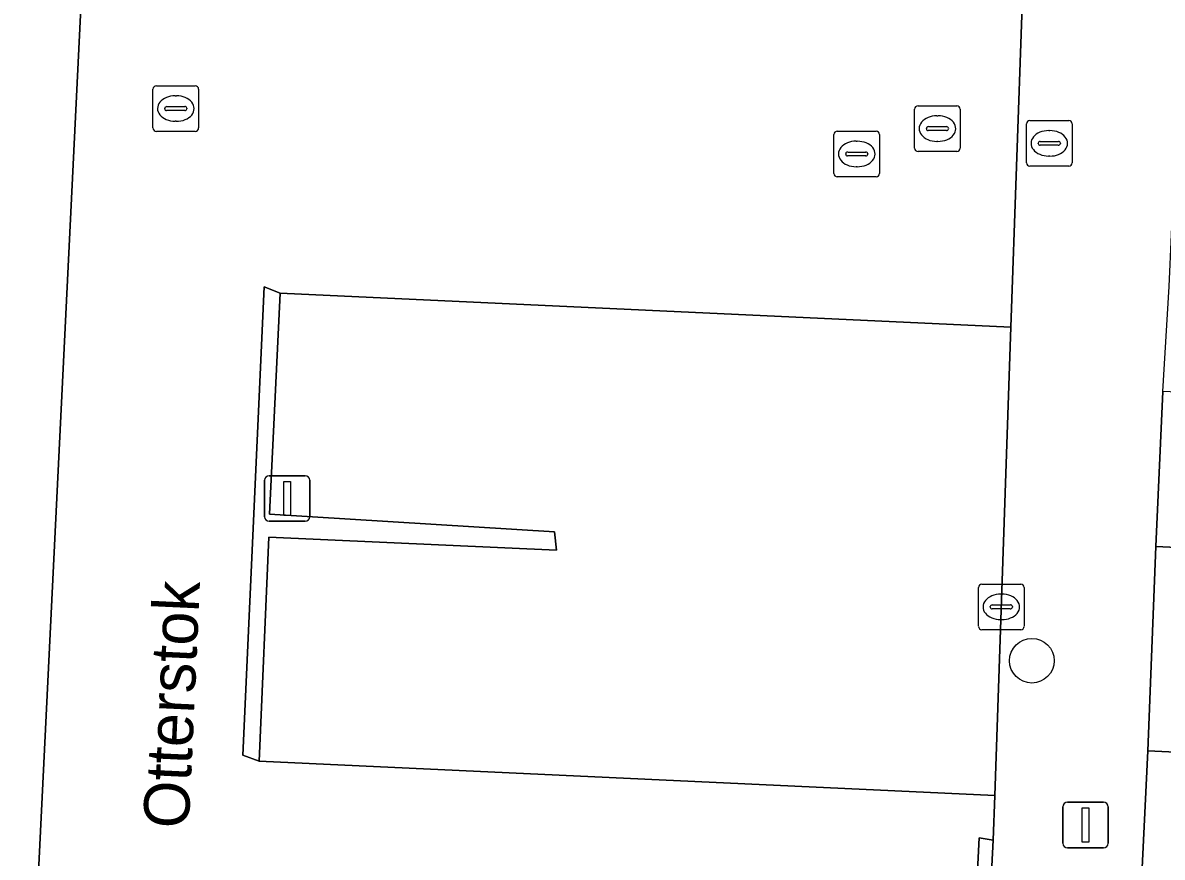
# Model space of a CAD drawing. Extents: x 162989 to 165008, y 383432 to 384338.
# Drawn here: x 164754.48 to 164779.46, y 383835.46 to 383853.76 of the extents above; entities that cross this region are included whole.
import ezdxf

# ---------------------------------------------------------------- set-up
doc = ezdxf.new("R2010")
doc.units = 0
for name, color, linetype in [('IMGEO_Boom', 7, 'Continuous'), ('IMGEO_Erf', 7, 'Continuous'), ('IMGEO_Kolk', 7, 'Continuous'), ('IMGEO_Lichtmast', 7, 'Continuous'), ('IMGEO_Muur', 7, 'Continuous'), ('IMGEO_Openbare_ruimte_label', 7, 'Continuous'), ('IMGEO_Pand', 7, 'Continuous'), ('IMGEO_Parkeervlak_open', 7, 'Continuous'), ('IMGEO_Rijbaan_lokaal_open', 7, 'Continuous'), ('IMGEO_Rioolput', 7, 'Continuous'), ('IMGEO_Voetpad_open', 7, 'Continuous')]:
    doc.layers.add(name, color=color, linetype=linetype)

msp = doc.modelspace()

# ---------------------------------------------------------------- linework, layer by layer
at = {"layer": 'IMGEO_Boom'}
msp.add_circle((164776.603, 383839.768), 0.489, dxfattribs=at)
at = {"layer": 'IMGEO_Erf'}
msp.add_lwpolyline([(164779.143, 383837.79), (164786.228, 383837.459), (164786.333, 383839.7), (164786.437, 383841.939), (164779.318, 383842.271)], close=True, dxfattribs=at)
at = {"layer": 'IMGEO_Kolk'}
for p, q in [((164757.338, 383851.453), (164757.338, 383852.305)), ((164757.413, 383852.379), (164758.265, 383852.379)), ((164757.826, 383852.159), (164757.851, 383852.159)), ((164758.339, 383852.305), (164758.339, 383851.453)), ((164757.64, 383851.922), (164758.038, 383851.922)), ((164757.597, 383851.873), (164757.597, 383851.885)), ((164758.035, 383851.836), (164757.637, 383851.836)), ((164758.081, 383851.885), (164758.081, 383851.873)), ((164757.849, 383851.599), (164757.824, 383851.599)), ((164758.265, 383851.379), (164757.413, 383851.379)), ((164772.264, 383850.457), (164772.264, 383851.309)), ((164772.339, 383851.383), (164773.191, 383851.383)), ((164772.752, 383851.163), (164772.777, 383851.163)), ((164773.265, 383851.309), (164773.265, 383850.457)), ((164772.566, 383850.926), (164772.964, 383850.926)), ((164772.523, 383850.877), (164772.523, 383850.889)), ((164772.961, 383850.84), (164772.563, 383850.84)), ((164773.007, 383850.889), (164773.007, 383850.877)), ((164772.775, 383850.603), (164772.75, 383850.603)), ((164773.191, 383850.383), (164772.339, 383850.383)), ((164775.508, 383841.449), (164776.36, 383841.449)), ((164775.433, 383840.523), (164775.433, 383841.375)), ((164775.921, 383841.229), (164775.946, 383841.229)), ((164776.434, 383841.375), (164776.434, 383840.523)), ((164775.692, 383840.943), (164775.692, 383840.955)), ((164775.735, 383840.992), (164776.133, 383840.992)), ((164776.176, 383840.955), (164776.176, 383840.943)), ((164776.13, 383840.906), (164775.732, 383840.906)), ((164775.944, 383840.669), (164775.919, 383840.669)), ((164776.36, 383840.449), (164775.508, 383840.449))]:
    msp.add_line(p, q, dxfattribs=at)
for points in [[(164757.338, 383851.453), (164757.338, 383852.305)], [(164757.413, 383852.379), (164758.265, 383852.379)], [(164758.339, 383852.305), (164758.339, 383851.453)], [(164758.265, 383851.379), (164757.413, 383851.379)], [(164772.264, 383850.457), (164772.264, 383851.309)], [(164772.339, 383851.383), (164773.191, 383851.383)], [(164773.265, 383851.309), (164773.265, 383850.457)], [(164773.191, 383850.383), (164772.339, 383850.383)], [(164775.508, 383841.449), (164776.36, 383841.449)], [(164775.433, 383840.523), (164775.433, 383841.375)], [(164776.434, 383841.375), (164776.434, 383840.523)], [(164776.36, 383840.449), (164775.508, 383840.449)]]:
    msp.add_lwpolyline(points, dxfattribs=at)
for centre, radius, start, end in [((164757.415, 383852.303), 0.0765, 91.552, 178.448), ((164757.415, 383852.303), 0.0765, 91.552, 178.448), ((164758.263, 383852.303), 0.0765, 1.552, 88.448), ((164758.263, 383852.303), 0.0765, 1.552, 88.448), ((164757.637, 383851.882), 0.0403, 85.8775, 175.7526), ((164758.042, 383851.884), 0.0386, 1.7309, 96.639), ((164757.634, 383851.872), 0.0366, 178.938, 274.7102), ((164758.038, 383851.879), 0.043, 264.8664, 352.4533), ((164757.415, 383851.455), 0.0765, 181.552, 268.448), ((164757.415, 383851.455), 0.0765, 181.552, 268.448), ((164758.263, 383851.455), 0.0765, 271.552, 358.448), ((164758.263, 383851.455), 0.0765, 271.552, 358.448), ((164772.341, 383851.307), 0.0765, 91.552, 178.448), ((164772.341, 383851.307), 0.0765, 91.552, 178.448), ((164773.189, 383851.307), 0.0765, 1.552, 88.448), ((164773.189, 383851.307), 0.0765, 1.552, 88.448), ((164772.563, 383850.886), 0.0403, 85.8775, 175.7526), ((164772.968, 383850.888), 0.0386, 1.7309, 96.639), ((164772.56, 383850.876), 0.0366, 178.938, 274.7102), ((164772.964, 383850.883), 0.043, 264.8664, 352.4533), ((164772.341, 383850.459), 0.0765, 181.552, 268.448), ((164772.341, 383850.459), 0.0765, 181.552, 268.448), ((164773.189, 383850.459), 0.0765, 271.552, 358.448), ((164773.189, 383850.459), 0.0765, 271.552, 358.448), ((164775.51, 383841.373), 0.0765, 91.552, 178.448), ((164775.51, 383841.373), 0.0765, 91.552, 178.448), ((164776.358, 383841.373), 0.0765, 1.552, 88.448), ((164776.358, 383841.373), 0.0765, 1.552, 88.448), ((164775.732, 383840.952), 0.0403, 85.8775, 175.7526), ((164775.729, 383840.942), 0.0366, 178.938, 274.7102), ((164776.133, 383840.949), 0.043, 264.8664, 352.4533), ((164776.137, 383840.954), 0.0386, 1.7309, 96.639), ((164775.51, 383840.525), 0.0765, 181.552, 268.448), ((164775.51, 383840.525), 0.0765, 181.552, 268.448), ((164776.358, 383840.525), 0.0765, 271.552, 358.448), ((164776.358, 383840.525), 0.0765, 271.552, 358.448)]:
    msp.add_arc(centre, radius, start, end, dxfattribs=at)
for centre, major_axis, ratio, start_param, end_param in [((164757.825, 383851.879), (-0.387, 0.002), 0.722429, 4.712389, 7.853982), ((164757.85, 383851.879), (-0.39, 0.002), 0.717154, 1.570796, 4.712389), ((164772.751, 383850.883), (-0.387, 0.002), 0.722429, 4.712389, 7.853982), ((164772.776, 383850.883), (-0.39, 0.002), 0.717154, 1.570796, 4.712389), ((164775.92, 383840.949), (-0.387, 0.002), 0.722429, 4.712389, 7.853982), ((164775.945, 383840.949), (-0.39, 0.002), 0.717154, 1.570796, 4.712389)]:
    msp.add_ellipse(centre, major_axis=major_axis, ratio=ratio, start_param=start_param, end_param=end_param, dxfattribs=at)
at = {"layer": 'IMGEO_Lichtmast'}
for p, q in [((164759.785, 383842.927), (164759.785, 383843.727)), ((164759.785, 383843.727), (164759.785, 383842.927)), ((164759.885, 383843.827), (164760.675, 383843.827)), ((164760.675, 383843.827), (164759.885, 383843.827)), ((164760.775, 383843.727), (164760.775, 383842.927)), ((164760.775, 383842.927), (164760.775, 383843.727)), ((164760.675, 383842.827), (164759.885, 383842.827)), ((164759.885, 383842.827), (164760.675, 383842.827)), ((164777.384, 383836.665), (164778.174, 383836.665)), ((164778.174, 383836.665), (164777.384, 383836.665)), ((164777.284, 383835.765), (164777.284, 383836.565)), ((164777.284, 383836.565), (164777.284, 383835.765)), ((164778.274, 383836.565), (164778.274, 383835.765)), ((164778.274, 383835.765), (164778.274, 383836.565)), ((164778.174, 383835.665), (164777.384, 383835.665)), ((164777.384, 383835.665), (164778.174, 383835.665))]:
    msp.add_line(p, q, dxfattribs=at)
for points in [[(164760.205, 383843.702), (164760.355, 383843.702), (164760.355, 383842.952), (164760.205, 383842.952), (164760.205, 383843.702)], [(164777.704, 383836.54), (164777.854, 383836.54), (164777.854, 383835.79), (164777.704, 383835.79), (164777.704, 383836.54)]]:
    msp.add_lwpolyline(points, dxfattribs=at)
for centre, start, end in [((164759.885, 383843.727), 90, 180), ((164759.885, 383843.727), 90, 180), ((164760.675, 383843.727), 0, 90), ((164760.675, 383843.727), 360, 90), ((164759.885, 383842.927), 180, 270), ((164759.885, 383842.927), 180, 270), ((164760.675, 383842.927), 270, 0), ((164760.675, 383842.927), 270, 0), ((164777.384, 383836.565), 90, 180), ((164777.384, 383836.565), 90, 180), ((164778.174, 383836.565), 0, 90), ((164778.174, 383836.565), 360, 90), ((164777.384, 383835.765), 180, 270), ((164777.384, 383835.765), 180, 270), ((164778.174, 383835.765), 270, 0), ((164778.174, 383835.765), 270, 0)]:
    msp.add_arc(centre, 0.1, start, end, dxfattribs=at)
at = {"layer": 'IMGEO_Muur'}
for points in [[(164759.666, 383837.568), (164759.877, 383842.476), (164766.184, 383842.192), (164766.14, 383842.592), (164759.894, 383842.985), (164760.124, 383847.832), (164759.776, 383847.967), (164759.308, 383837.694)], [(164775.755, 383835.83), (164775.446, 383835.885), (164775.201, 383830.957), (164774.935, 383825.594), (164775.232, 383825.58)]]:
    msp.add_lwpolyline(points, close=True, dxfattribs=at)
at = {"layer": 'IMGEO_Pand'}
for points in [[(164786.737, 383846.468), (164786.637, 383844.331), (164783.407, 383844.482), (164783.454, 383845.49), (164779.477, 383845.675), (164779.318, 383842.271), (164786.437, 383841.939), (164786.333, 383839.7), (164796.06, 383839.255), (164796.281, 383843.994), (164793.199, 383844.137), (164793.294, 383846.162)], [(164786.025, 383832.932), (164789.231, 383832.779), (164789.337, 383835.055), (164795.849, 383834.751), (164796.06, 383839.255), (164786.333, 383839.7), (164786.228, 383837.459), (164779.143, 383837.79), (164778.988, 383834.473), (164782.866, 383834.292), (164782.916, 383835.355), (164786.131, 383835.205)]]:
    msp.add_lwpolyline(points, close=True, dxfattribs=at)
at = {"layer": 'IMGEO_Parkeervlak_open'}
msp.add_lwpolyline([(164776.145, 383847.084), (164760.124, 383847.832), (164759.894, 383842.985), (164766.14, 383842.592), (164766.184, 383842.192), (164759.877, 383842.476), (164759.666, 383837.568), (164775.789, 383836.816)], close=True, dxfattribs=at)
at = {"layer": 'IMGEO_Rijbaan_lokaal_open'}
msp.add_lwpolyline([(164756.697, 383873.337), (164754.675, 383832.001), (164775.201, 383830.957), (164775.446, 383835.885), (164775.755, 383835.83), (164775.789, 383836.816), (164759.666, 383837.568), (164759.308, 383837.694), (164759.776, 383847.967), (164760.124, 383847.832), (164776.145, 383847.084), (164776.389, 383854.13), (164773.38, 383854.27), (164770.372, 383854.411), (164767.364, 383854.551), (164764.356, 383854.692), (164761.347, 383854.832), (164761.631, 383860.903), (164761.745, 383863.086), (164761.913, 383866.789), (164762.365, 383876.026)], dxfattribs=at)
at = {"layer": 'IMGEO_Rioolput'}
for p, q in [((164774.108, 383851.939), (164774.96, 383851.939)), ((164774.033, 383851.013), (164774.033, 383851.865)), ((164774.521, 383851.719), (164774.546, 383851.719)), ((164775.034, 383851.865), (164775.034, 383851.013)), ((164774.292, 383851.433), (164774.292, 383851.445)), ((164774.335, 383851.482), (164774.733, 383851.482)), ((164774.776, 383851.445), (164774.776, 383851.433)), ((164776.485, 383850.69), (164776.485, 383851.542)), ((164776.56, 383851.616), (164777.412, 383851.616)), ((164777.486, 383851.542), (164777.486, 383850.69)), ((164774.73, 383851.396), (164774.332, 383851.396)), ((164774.544, 383851.159), (164774.519, 383851.159)), ((164776.787, 383851.159), (164777.185, 383851.159)), ((164776.973, 383851.396), (164776.998, 383851.396)), ((164774.96, 383850.939), (164774.108, 383850.939)), ((164776.744, 383851.11), (164776.744, 383851.122)), ((164777.182, 383851.073), (164776.784, 383851.073)), ((164777.228, 383851.122), (164777.228, 383851.11)), ((164776.996, 383850.836), (164776.971, 383850.836)), ((164777.412, 383850.616), (164776.56, 383850.616))]:
    msp.add_line(p, q, dxfattribs=at)
for points in [[(164774.108, 383851.939), (164774.96, 383851.939)], [(164774.033, 383851.013), (164774.033, 383851.865)], [(164775.034, 383851.865), (164775.034, 383851.013)], [(164776.485, 383850.69), (164776.485, 383851.542)], [(164776.56, 383851.616), (164777.412, 383851.616)], [(164777.486, 383851.542), (164777.486, 383850.69)], [(164774.96, 383850.939), (164774.108, 383850.939)], [(164777.412, 383850.616), (164776.56, 383850.616)]]:
    msp.add_lwpolyline(points, dxfattribs=at)
for centre, radius, start, end in [((164774.11, 383851.863), 0.0765, 91.552, 178.448), ((164774.11, 383851.863), 0.0765, 91.552, 178.448), ((164774.958, 383851.863), 0.0765, 1.552, 88.448), ((164774.958, 383851.863), 0.0765, 1.552, 88.448), ((164774.332, 383851.442), 0.0403, 85.8775, 175.7526), ((164774.329, 383851.432), 0.0366, 178.938, 274.7102), ((164774.733, 383851.439), 0.043, 264.8664, 352.4533), ((164774.737, 383851.444), 0.0386, 1.7309, 96.639), ((164776.562, 383851.54), 0.0765, 91.552, 178.448), ((164776.562, 383851.54), 0.0765, 91.552, 178.448), ((164777.41, 383851.54), 0.0765, 1.552, 88.448), ((164777.41, 383851.54), 0.0765, 1.552, 88.448), ((164776.784, 383851.119), 0.0403, 85.8775, 175.7526), ((164777.189, 383851.121), 0.0386, 1.7309, 96.639), ((164774.11, 383851.015), 0.0765, 181.552, 268.448), ((164774.11, 383851.015), 0.0765, 181.552, 268.448), ((164774.958, 383851.015), 0.0765, 271.552, 358.448), ((164774.958, 383851.015), 0.0765, 271.552, 358.448), ((164776.781, 383851.109), 0.0366, 178.938, 274.7102), ((164777.185, 383851.116), 0.043, 264.8664, 352.4533), ((164776.562, 383850.692), 0.0765, 181.552, 268.448), ((164776.562, 383850.692), 0.0765, 181.552, 268.448), ((164777.41, 383850.692), 0.0765, 271.552, 358.448), ((164777.41, 383850.692), 0.0765, 271.552, 358.448)]:
    msp.add_arc(centre, radius, start, end, dxfattribs=at)
for centre, major_axis, ratio, start_param, end_param in [((164774.52, 383851.439), (-0.387, 0.002), 0.722429, 4.712389, 7.853982), ((164774.545, 383851.439), (-0.39, 0.002), 0.717154, 1.570796, 4.712389), ((164776.972, 383851.116), (-0.387, 0.002), 0.722429, 4.712389, 7.853982), ((164776.997, 383851.116), (-0.39, 0.002), 0.717154, 1.570796, 4.712389)]:
    msp.add_ellipse(centre, major_axis=major_axis, ratio=ratio, start_param=start_param, end_param=end_param, dxfattribs=at)
at = {"layer": 'IMGEO_Voetpad_open'}
msp.add_lwpolyline([(164756.697, 383873.337), (164756.398, 383873.345), (164755.161, 383873.275), (164754.778, 383865.493), (164753.199, 383865.566), (164752.901, 383859.202), (164752.537, 383849.796), (164752.366, 383845.824), (164751.993, 383838.169), (164751.845, 383834.713), (164751.773, 383833.627), (164751.625, 383830.183), (164751.565, 383829.12), (164751.415, 383825.634), (164751.155, 383820.282), (164756.121, 383819.979), (164756.296, 383824.437), (164756.665, 383824.423), (164758.054, 383824.34), (164758.135, 383826.41), (164754.047, 383826.63), (164754.346, 383832.046), (164754.675, 383832.001)], close=True, dxfattribs=at)
msp.add_lwpolyline([(164778.988, 383834.473), (164779.143, 383837.79), (164779.318, 383842.271), (164779.477, 383845.675), (164779.61, 383847.979), (164779.77, 383851.398), (164779.818, 383852.469), (164779.985, 383855.845), (164780.059, 383856.973), (164780.22, 383860.411), (164780.288, 383861.502), (164780.445, 383864.864), (164780.606, 383866.916), (164775.834, 383867.131), (164775.738, 383866.092), (164775.572, 383862.416), (164775.471, 383860.257), (164776.672, 383860.201), (164776.389, 383854.13), (164776.145, 383847.084), (164775.789, 383836.816), (164775.755, 383835.83), (164775.232, 383825.58)], dxfattribs=at)

# ---------------------------------------------------------------- texts
at = {"layer": 'IMGEO_Openbare_ruimte_label'}
msp.add_text('Otterstok', height=1, rotation=87.3636, dxfattribs=at).set_placement((164758.12, 383836.076))

doc.saveas('drawing.dxf')
